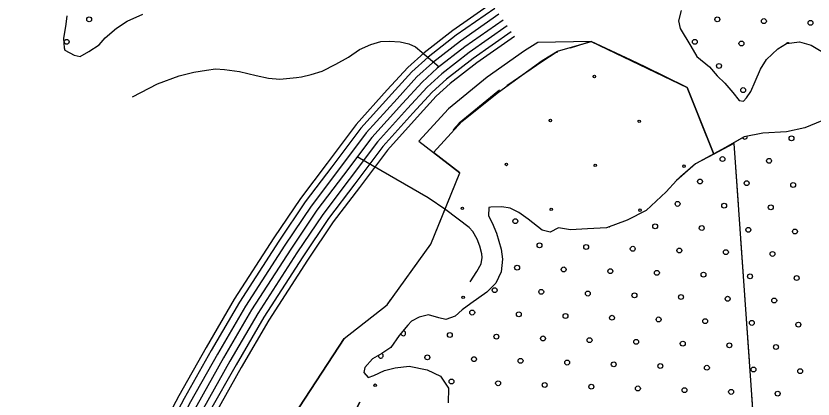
# Model space of a CAD drawing. Extents: x 1788175 to 1969470, y 584502 to 738744.
# Drawn here: x 1815717 to 1819166, y 706241 to 707900 of the extents above; entities that cross this region are included whole.
import ezdxf

# ---------------------------------------------------------------- set-up
doc = ezdxf.new("R2010")
doc.units = 0
for name, color, linetype in [('DESIGN - EROSION CONTROL - Devices', 7, 'Continuous'), ('DESIGN - SCRATCH - User 1', 7, 'Continuous'), ('DESIGN - TRAFFIC CONTROL PERMANENT - Pavement Marking Text', 7, 'Continuous'), ('DESIGN - TRANSPORTATION - Edge of Traveled Way', 7, 'Continuous'), ('SURVEY - CONTOURS - Intermediate with optional Text', 7, 'Continuous'), ('SURVEY - DRAINAGE - Area Shapes', 7, 'Continuous'), ('SURVEY - TRANSPORTATION - Roads', 7, 'Continuous'), ('SURVEY - VEGETATION - Features with Text', 7, 'Continuous')]:
    doc.layers.add(name, color=color, linetype=linetype)

msp = doc.modelspace()

# ---------------------------------------------------------------- linework, layer by layer
at = {"layer": 'DESIGN - EROSION CONTROL - Devices'}
for centre in [(1818220.1, 707638), (1818029.7, 707447.6), (1818414.2, 707443.8), (1817839.3, 707257.2), (1818223.8, 707253.4), (1818608.4, 707249.7), (1817648.9, 707066.8), (1818033.4, 707063), (1818418, 707059.3), (1817652.6, 706682.2), (1817271.8, 706301.4)]:
    msp.add_circle(centre, 5.28, dxfattribs=at)
at = {"layer": 'DESIGN - SCRATCH - User 1'}
for points in [[(1815937.2, 707900.7), (1815933.2, 707864.6), (1815923.3, 707802.5), (1815925.3, 707762.5), (1815929.3, 707752.5), (1815969.2, 707730.5), (1815995.2, 707724.5), (1816033.2, 707746.6), (1816077.2, 707774.7), (1816103.2, 707804.8), (1816153.1, 707847), (1816199.1, 707877.1), (1816267.1, 707907.2)], [(1818595.8, 707924.5), (1818584.7, 707878.7), (1818591.9, 707846.5), (1818638, 707769.2), (1818662.9, 707724.6), (1818717.8, 707679.2), (1818750.9, 707640.4), (1818784.1, 707609.5), (1818819.1, 707568.7), (1818846.2, 707534), (1818866.2, 707531.5), (1818878.5, 707545.2), (1818897.2, 707572.8), (1818916.2, 707616.5), (1818939.5, 707670), (1818964.5, 707711.5), (1819013.6, 707758.5), (1819052.2, 707781.6), (1819108.3, 707788.3), (1819157.9, 707773.1), (1819240.7, 707725.1)], [(1817638.1, 707220.4), (1817524.1, 707309.2), (1817646.2, 707442.8), (1817805.1, 707569.6), (1817993.9, 707707.8), (1818060.7, 707747), (1818206.8, 707789.1), (1818621.2, 707590.4), (1818737.8, 707301.9)], [(1819204, 707445.5), (1819131.2, 707415.1), (1819050.9, 707398.9), (1818948.8, 707393.3), (1818868.4, 707377.2), (1818785.3, 707329.1), (1818657.7, 707259.9), (1818574.9, 707187.2), (1818530.8, 707138.6), (1818444.9, 707058.5), (1818361.9, 707016.3), (1818273.1, 706982.3), (1818191, 706978.2), (1818116.9, 706974), (1818065.2, 706983.2), (1818028.7, 706964), (1817995, 706972.8), (1817934.1, 707020.3), (1817892.9, 707049.3), (1817855.3, 707068.2), (1817819.5, 707073.1), (1817771.5, 707072.2), (1817763.4, 707070.4), (1817762.5, 707034.3), (1817777.8, 707003.9), (1817796.7, 706959.4), (1817817, 706890.8), (1817822, 706846.6), (1817816.7, 706792.6), (1817793.5, 706743.1), (1817754.5, 706703.9), (1817685.4, 706655.5), (1817648.8, 706628.3), (1817618.1, 706600.9), (1817577.7, 706585.8), (1817547.9, 706592.5), (1817502.3, 706605.6), (1817462.1, 706596.6), (1817429.6, 706579.3), (1817413.2, 706561.6), (1817376.1, 706516.4), (1817338.9, 706465.2), (1817300.3, 706438), (1817259.7, 706414.9), (1817226.8, 706377.6), (1817222.3, 706355.7), (1817241.8, 706335.2), (1817266, 706342.7), (1817312.5, 706365.6), (1817358.8, 706376.6), (1817418.9, 706383.2)], [(1818737.8, 707301.9), (1818657.7, 707259.9), (1818592.8, 707203), (1818574.9, 707187.2), (1818530.8, 707138.6), (1818444.9, 707058.5), (1818361.9, 707016.3), (1818273.1, 706982.3), (1818191, 706978.2), (1818116.9, 706974), (1818065.2, 706983.2), (1818028.7, 706964), (1817995, 706972.8), (1817934.1, 707020.3), (1817892.9, 707049.3), (1817855.3, 707068.2), (1817819.5, 707073.1), (1817771.5, 707072.2), (1817763.4, 707070.4), (1817762.5, 707034.3), (1817777.8, 707003.9), (1817796.7, 706959.4), (1817817, 706890.8), (1817822, 706846.6), (1817816.7, 706792.6), (1817793.5, 706743.1), (1817754.5, 706703.9), (1817685.4, 706655.5), (1817648.8, 706628.3), (1817618.1, 706600.9), (1817577.7, 706585.8), (1817547.9, 706592.5), (1817502.3, 706605.6), (1817462.1, 706596.6), (1817429.6, 706579.3), (1817413.2, 706561.6), (1817376.1, 706516.4), (1817338.9, 706465.2), (1817300.3, 706438), (1817259.7, 706414.9), (1817226.8, 706377.6), (1817222.3, 706355.7), (1817241.8, 706335.2), (1817266, 706342.7), (1817312.5, 706365.6), (1817358.8, 706376.6), (1817418.9, 706383.2)], [(1817137.7, 706503.4), (1817323, 706648.8), (1817512.6, 706912.5), (1817638.1, 707220.4)], [(1817204.7, 706228.3), (1816925.3, 705672.4), (1816794.2, 705672.4), (1816845.5, 706057.2), (1817137.7, 706503.4)], [(1817418.9, 706383.2), (1817496.5, 706367.3), (1817553.8, 706339.9), (1817588.6, 706289), (1817587, 706225)], [(1817418.9, 706383.2), (1817496.5, 706367.3), (1817553.8, 706339.9), (1817588.6, 706289), (1817587, 706225)]]:
    msp.add_lwpolyline(points, dxfattribs=at)
at = {"layer": 'DESIGN - TRAFFIC CONTROL PERMANENT - Pavement Marking Text'}
for centre in [(1816034, 707885.3), (1818752.1, 707885.3), (1818953.7, 707877.9), (1819155.3, 707870.4), (1815937, 707788.3), (1818655, 707788.3), (1818856.6, 707780.8), (1818759.5, 707683.7), (1818864.1, 707579.2), (1819073.1, 707370.1), (1818774.5, 707280.5), (1818976.1, 707273), (1818677.4, 707183.4), (1818879, 707176), (1819080.6, 707168.5), (1818580.3, 707086.4), (1818781.9, 707078.9), (1818983.5, 707071.4), (1817878.4, 707011.7), (1818483.2, 706989.3), (1818684.8, 706981.8), (1818886.5, 706974.3), (1819088.1, 706966.9), (1817982.9, 706907.1), (1818184.6, 706899.7), (1818386.2, 706892.2), (1818587.8, 706884.7), (1818789.4, 706877.3), (1818991, 706869.8), (1817885.9, 706810.1), (1818087.5, 706802.6), (1818289.1, 706795.1), (1818490.7, 706787.7), (1818692.3, 706780.2), (1818893.9, 706772.7), (1819095.5, 706765.3), (1817788.8, 706713), (1817990.4, 706705.5), (1818192, 706698.1), (1818393.6, 706690.6), (1818595.2, 706683.1), (1818796.9, 706675.7), (1818998.5, 706668.2), (1817691.7, 706615.9), (1817893.3, 706608.5), (1818095, 706601), (1818296.6, 706593.5), (1818498.2, 706586.1), (1818699.8, 706578.6), (1818901.4, 706571.1), (1819103, 706563.7), (1817594.7, 706518.9), (1817796.3, 706511.4), (1817997.9, 706503.9), (1818199.5, 706496.5), (1818401.1, 706489), (1818602.7, 706481.5), (1818804.3, 706474.1), (1819005.9, 706466.6), (1817497.6, 706421.8), (1817699.2, 706414.3), (1817900.8, 706406.8), (1818102.4, 706399.4), (1818304, 706391.9), (1818505.6, 706384.4), (1818707.2, 706377), (1818908.9, 706369.5), (1819110.5, 706362), (1817602.1, 706317.2), (1817803.7, 706309.8), (1818005.3, 706302.3), (1818207, 706294.8), (1818408.6, 706287.4), (1818610.2, 706279.9), (1818811.8, 706272.4), (1819013.4, 706265)]:
    msp.add_circle(centre, 10.6, dxfattribs=at)
for centre, start, end in [((1819058.2, 707773.3), 64.6766, 135.7525), ((1818871.5, 707377.6), 203.5192, 12.5269), ((1818281.6, 706996.7), 281.079, 300.8078), ((1817393, 706526.3), 190.6633, 90.6247), ((1817296, 706429.3), 178.1973, 61.6617)]:
    msp.add_arc(centre, 10.6, start, end, dxfattribs=at)
at = {"layer": 'DESIGN - TRANSPORTATION - Edge of Traveled Way'}
for points in [[(1815937.2, 707900.7), (1815933.2, 707864.6), (1815923.3, 707802.5), (1815925.3, 707762.5), (1815929.3, 707752.5), (1815969.2, 707730.5), (1815995.2, 707724.5), (1816033.2, 707746.6), (1816077.2, 707774.7), (1816103.2, 707804.8), (1816153.1, 707847), (1816199.1, 707877.1), (1816267.1, 707907.2)], [(1818595.8, 707924.5), (1818584.7, 707878.7), (1818591.9, 707846.5), (1818638, 707769.2), (1818662.9, 707724.6), (1818717.8, 707679.2), (1818750.9, 707640.4), (1818784.1, 707609.5), (1818819.1, 707568.7), (1818846.2, 707534), (1818866.2, 707531.5), (1818878.5, 707545.2), (1818897.2, 707572.8), (1818916.2, 707616.5), (1818939.5, 707670), (1818964.5, 707711.5), (1819013.6, 707758.5), (1819052.2, 707781.6), (1819108.3, 707788.3), (1819157.9, 707773.1), (1819240.7, 707725.1)], [(1819204, 707445.5), (1819131.2, 707415.1), (1819050.9, 707398.9), (1818948.8, 707393.3), (1818868.4, 707377.2), (1818782.9, 707327.8), (1818657.7, 707259.9), (1818574.9, 707187.2), (1818530.8, 707138.6), (1818444.9, 707058.5), (1818361.9, 707016.3), (1818273.1, 706982.3), (1818191, 706978.2), (1818116.9, 706974), (1818065.2, 706983.2), (1818028.7, 706964), (1817995, 706972.8), (1817934.1, 707020.3), (1817892.9, 707049.3), (1817855.3, 707068.2), (1817819.5, 707073.1), (1817771.5, 707072.2), (1817763.4, 707070.4), (1817762.5, 707034.3), (1817777.8, 707003.9), (1817796.7, 706959.4), (1817817, 706890.8), (1817822, 706846.6), (1817816.7, 706792.6), (1817793.5, 706743.1), (1817754.5, 706703.9), (1817685.4, 706655.5), (1817648.8, 706628.3), (1817618.1, 706600.9), (1817577.7, 706585.8), (1817547.9, 706592.5), (1817502.3, 706605.6), (1817462.1, 706596.6), (1817429.6, 706579.3), (1817413.2, 706561.6), (1817376.1, 706516.4), (1817338.9, 706465.2), (1817300.3, 706438), (1817259.7, 706414.9), (1817226.8, 706377.6), (1817222.3, 706355.7), (1817241.8, 706335.2), (1817266, 706342.7), (1817312.5, 706365.6), (1817358.8, 706376.6), (1817418.9, 706383.2)], [(1817418.9, 706383.2), (1817496.5, 706367.3), (1817553.8, 706339.9), (1817588.6, 706289), (1817587, 706225)]]:
    msp.add_lwpolyline(points, dxfattribs=at)
at = {"layer": 'SURVEY - CONTOURS - Intermediate with optional Text'}
for points in [[(1817775, 707954.1), (1817607.2, 707837.1), (1817483.9, 707740.8), (1817412.6, 707676.4), (1817324.3, 707579.9), (1817189.6, 707430.3), (1817063.9, 707262.9), (1816948.4, 707110.1), (1816833.7, 706939.3), (1816662.2, 706674), (1816539.9, 706464.1), (1816422.7, 706256), (1816293.5, 706012.9), (1816203.3, 705820.4), (1816138.9, 705650.8), (1816081.4, 705482.7), (1816014.1, 705288.6), (1815939.6, 705065.9), (1815848.8, 704686.2), (1815768, 704280.9), (1815717.3, 704050.1)], [(1817789.7, 707933), (1817622.5, 707816.4), (1817500.4, 707721.1), (1817430.8, 707658.1), (1817343.4, 707562.6), (1817209.5, 707413.9), (1817084.5, 707247.4), (1816969.4, 707095.2), (1816855.2, 706925.2), (1816684.1, 706660.5), (1816562.2, 706451.3), (1816445.3, 706243.7), (1816316.5, 706001.4), (1816227, 705810.4), (1816163.1, 705642.1), (1816105.7, 705474.3), (1816038.4, 705280.3), (1815964.3, 705058.8), (1815873.9, 704680.7), (1815793.2, 704275.6), (1815742.3, 704044.2)], [(1817807.4, 707907.5), (1817640.9, 707791.5), (1817520.4, 707697.4), (1817452.7, 707636.1), (1817366.3, 707541.7), (1817233.4, 707394.2), (1817109.2, 707228.8), (1816994.6, 707077.2), (1816881.1, 706908.1), (1816710.5, 706644.3), (1816589.1, 706435.9), (1816472.5, 706228.8), (1816344.3, 705987.5), (1816255.6, 705798.3), (1816192.3, 705631.6), (1816135, 705464.2), (1816067.8, 705270.4), (1815994.1, 705050.3), (1815904.2, 704674.1), (1815823.5, 704269.3), (1815772.5, 704037.1)], [(1817825.2, 707882.1), (1817659.3, 707766.5), (1817540.4, 707673.6), (1817474.6, 707614.1), (1817389.3, 707520.9), (1817257.4, 707374.5), (1817134, 707210.1), (1817019.9, 707059.2), (1816907, 706891.1), (1816737, 706628.1), (1816616, 706420.5), (1816499.7, 706213.9), (1816372, 705973.7), (1816284.1, 705786.2), (1816221.5, 705621.1), (1816164.3, 705454.1), (1816097.1, 705260.4), (1816024, 705041.7), (1815934.5, 704667.5), (1815853.9, 704262.9), (1815802.7, 704030)], [(1817825.2, 707882.1), (1817659.3, 707766.5), (1817540.4, 707673.6), (1817474.6, 707614.1), (1817389.3, 707520.9), (1817257.4, 707374.5), (1817134, 707210.1), (1817019.9, 707059.2), (1816907, 706891.1), (1816737, 706628.1), (1816616, 706420.5), (1816499.7, 706213.9), (1816372, 705973.7), (1816284.1, 705786.2), (1816221.5, 705621.1), (1816164.3, 705454.1), (1816097.1, 705260.4), (1816024, 705041.7), (1815934.5, 704667.5), (1815853.9, 704262.9), (1815802.7, 704030)], [(1817842.9, 707856.7), (1817677.8, 707741.6), (1817560.3, 707649.9), (1817496.4, 707592.1), (1817412.2, 707500.1), (1817281.4, 707354.8), (1817158.7, 707191.5), (1817045.1, 707041.2), (1816932.9, 706874), (1816763.4, 706611.9), (1816642.9, 706405.1), (1816526.9, 706199), (1816399.7, 705959.8), (1816312.7, 705774.1), (1816250.6, 705610.5), (1816193.6, 705444), (1816126.5, 705250.4), (1816053.8, 705033.2), (1815964.8, 704660.8), (1815884.2, 704256.6), (1815832.9, 704022.9)], [(1817860.6, 707831.3), (1817696.2, 707716.6), (1817580.3, 707626.2), (1817518.3, 707570.1), (1817435.2, 707479.2), (1817305.3, 707335.1), (1817183.5, 707172.8), (1817070.4, 707023.1), (1816958.8, 706857), (1816789.8, 706595.6), (1816669.8, 706389.7), (1816554.1, 706184.2), (1816427.5, 705945.9), (1816341.3, 705762), (1816279.8, 705600), (1816222.9, 705433.9), (1816155.8, 705240.4), (1816083.6, 705024.7), (1815995.1, 704654.2), (1815914.5, 704250.2), (1815863.1, 704015.8)], [(1817874.7, 707811), (1817710.9, 707696.7), (1817596.2, 707607.2), (1817535.8, 707552.6), (1817453.5, 707462.6), (1817324.4, 707319.3), (1817203.2, 707157.9), (1817090.5, 707008.8), (1816979.4, 706843.4), (1816810.9, 706582.7), (1816691.2, 706377.4), (1816575.8, 706172.3), (1816449.6, 705934.9), (1816364, 705752.4), (1816303, 705591.6), (1816246.3, 705425.8), (1816179.2, 705232.4), (1816107.4, 705017.9), (1816019.2, 704648.9), (1815938.7, 704245.1), (1815887.1, 704010.1)]]:
    msp.add_lwpolyline(points, dxfattribs=at)
at = {"layer": 'SURVEY - DRAINAGE - Area Shapes'}
msp.add_lwpolyline([(1817683, 706749.3), (1817711.8, 706793.7), (1817730.9, 706827.2), (1817734.9, 706853.7), (1817733.9, 706869.7), (1817724.9, 706903.2), (1817712.8, 706933.3), (1817694.8, 706967.3), (1817679, 706984.4), (1817578, 707060)], dxfattribs=at)
at = {"layer": 'SURVEY - TRANSPORTATION - Roads'}
for points in [[(1816221.5, 707549.7), (1816330.3, 707606.2), (1816422.9, 707640.9), (1816487.5, 707656.6), (1816541.2, 707665.2), (1816581.3, 707670.6), (1816619.2, 707668.1), (1816685, 707659.1), (1816756.7, 707642), (1816810.5, 707631.1), (1816859, 707626.4), (1816930.7, 707633.6), (1816952.6, 707637.1), (1816994.7, 707646.4), (1817042.9, 707661.8), (1817101.3, 707690.9), (1817155.8, 707722.2), (1817204.3, 707755.5), (1817252.6, 707776.8), (1817296.8, 707790.2), (1817332.8, 707791.7), (1817380.4, 707788.6), (1817417.3, 707779.7), (1817446.4, 707766), (1817473.3, 707742.7), (1817548.4, 707679.9)], [(1817578, 707060), (1817501.3, 707112.6), (1817193.6, 707289.5)]]:
    msp.add_lwpolyline(points, dxfattribs=at)
at = {"layer": 'SURVEY - VEGETATION - Features with Text'}
for points in [[(1818823.8, 707347.5), (1818737.8, 707301.9), (1818621.2, 707590.4), (1818443, 707679), (1818206.8, 707789.1), (1817976.2, 707785.3), (1817918.2, 707748.7), (1817756, 707635.6), (1817589.4, 707498.6), (1817461.1, 707357.6), (1817638.1, 707220.4)], [(1818379.1, 707708.8), (1818206.8, 707789.1), (1818116, 707760.8)], [(1818061.2, 707741.6), (1818054.5, 707741.5), (1817996.5, 707704.9), (1817841.7, 707597)], [(1818616.3, 707592.9), (1818443, 707679), (1818379.1, 707708.8)], [(1817809.5, 707578.6), (1817802, 707573.4), (1817635.5, 707436.4), (1817609, 707407.4)], [(1818823.8, 707347.5), (1818737.8, 707301.9), (1818675.4, 707456.5)], [(1818823.8, 707347.5), (1818977, 705173.2)], [(1818823.8, 707347.5), (1818842.3, 707084.1)], [(1817523.7, 707309), (1817638.1, 707220.4)], [(1817137.7, 706503.4), (1817323, 706648.8), (1817512.6, 706912.5), (1817638.1, 707220.4)], [(1817557, 707021.5), (1817638.1, 707220.4)], [(1817427.2, 706793.7), (1817512.6, 706912.5), (1817557, 707021.5)], [(1818852.9, 706934.5), (1818871.4, 706671.1)], [(1817137.7, 706503.4), (1817323, 706648.8), (1817339.6, 706671.9)], [(1818871.4, 706671.1), (1818890, 706407.8)], [(1817137.7, 706503.4), (1816845.5, 706057.2), (1816794.2, 705672.4), (1816925.3, 705672.4), (1817204.7, 706228.3)], [(1817137.7, 706503.4), (1816993.1, 706282.6)], [(1818900.5, 706258.2), (1818919.1, 705994.8)]]:
    msp.add_lwpolyline(points, dxfattribs=at)

doc.saveas('drawing.dxf')
